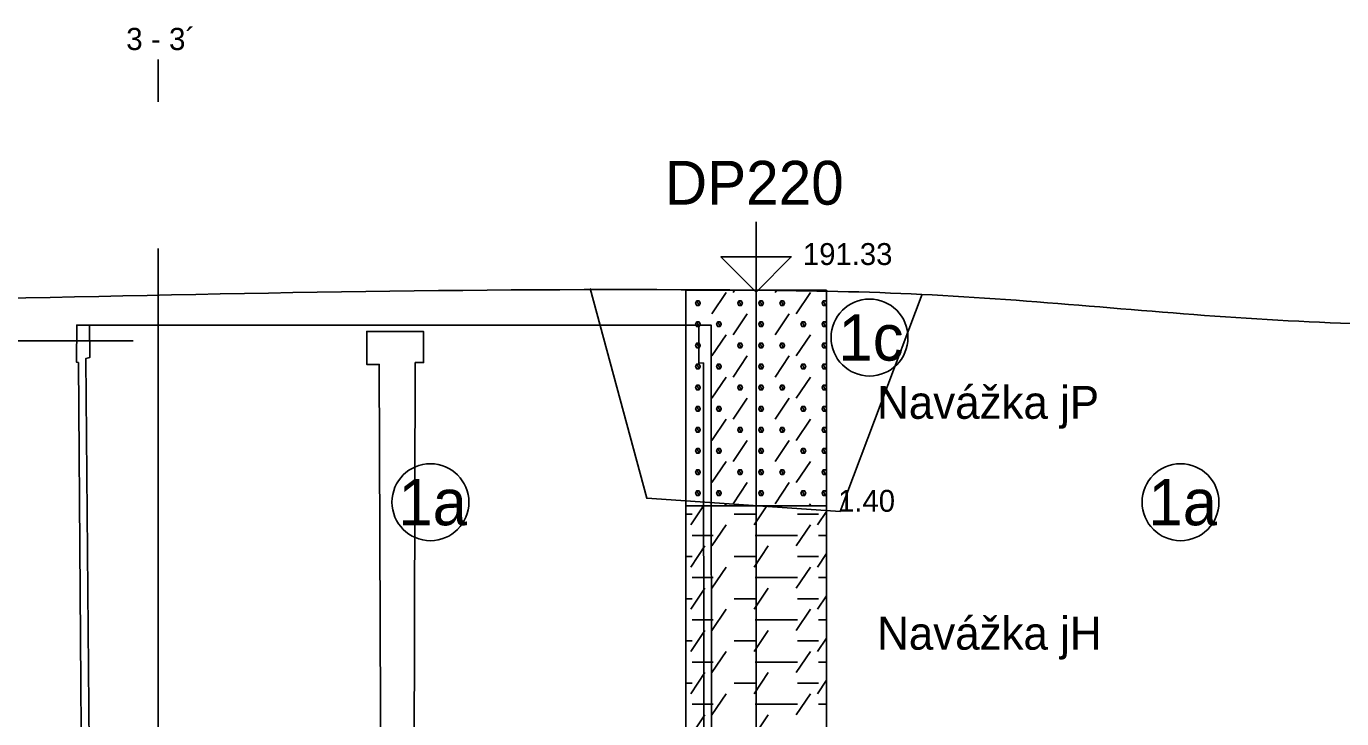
# Model space of a CAD drawing. Extents: x 3042 to 4120, y 576 to 2694.
# Drawn here: x 3407.61 to 3450.37, y 902.59 to 925.08 of the extents above; entities that cross this region are included whole.
import ezdxf

# ---------------------------------------------------------------- set-up
doc = ezdxf.new("R2010")
doc.units = 0
for name, color, linetype in [('15', 7, 'Continuous'), ('16', 7, 'Continuous'), ('17', 7, 'Continuous'), ('18', 7, 'Continuous'), ('22', 7, 'Continuous'), ('51', 7, 'Continuous'), ('52', 7, 'Continuous'), ('53', 7, 'Continuous'), ('56', 7, 'Continuous'), ('nádrže', 7, 'Continuous'), ('pomocna', 7, 'Continuous'), ('rozhraní', 7, 'Continuous')]:
    doc.layers.add(name, color=color, linetype=linetype)

msp = doc.modelspace()

# ---------------------------------------------------------------- linework, layer by layer
at = {"layer": '15'}
msp.add_lwpolyline([(3431.332, 918.732), (3431.332, 916.446), (3430.189, 917.589), (3432.475, 917.589), (3431.332, 916.446)], dxfattribs=at)
msp.add_lwpolyline([(3431.332, 918.732), (3431.332, 916.446), (3430.189, 917.589), (3432.475, 917.589), (3431.332, 916.446)], dxfattribs=at)
at = {"layer": '18'}
msp.add_line((3431.332, 869.859), (3431.332, 916.509), dxfattribs=at)
at = {"layer": '22'}
msp.add_lwpolyline([(3411.892, 922.632), (3411.892, 922.632), (3411.892, 924.001)], dxfattribs=at)
at = {"layer": '51'}
for points in [[(3429.046, 909.509), (3433.618, 909.509), (3433.618, 916.509), (3429.046, 916.509)], [(3429.046, 901.509), (3433.618, 901.509), (3433.618, 909.509), (3429.046, 909.509)]]:
    msp.add_lwpolyline(points, close=True, dxfattribs=at)
for points in [[(3429.898, 915.744), (3430.355, 916.43)], [(3430.583, 916.43), (3430.636, 916.509)], [(3431.955, 916.43), (3432.008, 916.509)], [(3432.641, 915.744), (3433.098, 916.43)], [(3429.402, 916.163), (3429.364, 916.087), (3429.402, 916.011), (3429.479, 916.011), (3429.517, 916.087), (3429.479, 916.163), (3429.402, 916.163), (3429.479, 916.011)], [(3430.774, 916.163), (3430.736, 916.087), (3430.774, 916.011), (3430.85, 916.011), (3430.888, 916.087), (3430.85, 916.163), (3430.774, 916.163), (3430.85, 916.011)], [(3431.46, 916.163), (3431.422, 916.087), (3431.46, 916.011), (3431.536, 916.011), (3431.574, 916.087), (3431.536, 916.163), (3431.46, 916.163), (3431.536, 916.011)], [(3432.146, 916.163), (3432.107, 916.087), (3432.146, 916.011), (3432.222, 916.011), (3432.26, 916.087), (3432.222, 916.163), (3432.146, 916.163), (3432.222, 916.011)], [(3433.517, 916.163), (3433.479, 916.087), (3433.517, 916.011), (3433.593, 916.011), (3433.618, 916.06)], [(3433.618, 916.115), (3433.593, 916.163), (3433.517, 916.163), (3433.593, 916.011)], [(3430.583, 915.058), (3431.041, 915.744)], [(3431.955, 915.058), (3432.412, 915.744)], [(3429.402, 915.478), (3429.364, 915.401), (3429.402, 915.325), (3429.479, 915.325), (3429.517, 915.401), (3429.479, 915.478), (3429.402, 915.478), (3429.479, 915.325)], [(3430.088, 915.478), (3430.05, 915.401), (3430.088, 915.325), (3430.164, 915.325), (3430.202, 915.401), (3430.164, 915.478), (3430.088, 915.478), (3430.164, 915.325)], [(3431.46, 915.478), (3431.422, 915.401), (3431.46, 915.325), (3431.536, 915.325), (3431.574, 915.401), (3431.536, 915.478), (3431.46, 915.478), (3431.536, 915.325)], [(3432.831, 915.478), (3432.793, 915.401), (3432.831, 915.325), (3432.908, 915.325), (3432.946, 915.401), (3432.908, 915.478), (3432.831, 915.478), (3432.908, 915.325)], [(3433.517, 915.478), (3433.479, 915.401), (3433.517, 915.325), (3433.593, 915.325), (3433.618, 915.374)], [(3433.618, 915.429), (3433.593, 915.478), (3433.517, 915.478), (3433.593, 915.325)], [(3429.402, 914.792), (3429.364, 914.716), (3429.402, 914.639), (3429.479, 914.639), (3429.517, 914.716), (3429.479, 914.792), (3429.402, 914.792), (3429.479, 914.639)], [(3429.898, 914.373), (3430.355, 915.058)], [(3430.774, 914.792), (3430.736, 914.716), (3430.774, 914.639), (3430.85, 914.639), (3430.888, 914.716), (3430.85, 914.792), (3430.774, 914.792), (3430.85, 914.639)], [(3431.46, 914.792), (3431.422, 914.716), (3431.46, 914.639), (3431.536, 914.639), (3431.574, 914.716), (3431.536, 914.792), (3431.46, 914.792), (3431.536, 914.639)], [(3432.146, 914.792), (3432.107, 914.716), (3432.146, 914.639), (3432.222, 914.639), (3432.26, 914.716), (3432.222, 914.792), (3432.146, 914.792), (3432.222, 914.639)], [(3432.641, 914.373), (3433.098, 915.058)], [(3433.517, 914.792), (3433.479, 914.716), (3433.517, 914.639), (3433.593, 914.639), (3433.618, 914.688)], [(3433.618, 914.743), (3433.593, 914.792), (3433.517, 914.792), (3433.593, 914.639)], [(3430.583, 913.687), (3431.041, 914.373)], [(3431.955, 913.687), (3432.412, 914.373)], [(3429.402, 914.106), (3429.364, 914.03), (3429.402, 913.954), (3429.479, 913.954), (3429.517, 914.03), (3429.479, 914.106), (3429.402, 914.106), (3429.479, 913.954)], [(3430.088, 914.106), (3430.05, 914.03), (3430.088, 913.954), (3430.164, 913.954), (3430.202, 914.03), (3430.164, 914.106), (3430.088, 914.106), (3430.164, 913.954)], [(3431.46, 914.106), (3431.422, 914.03), (3431.46, 913.954), (3431.536, 913.954), (3431.574, 914.03), (3431.536, 914.106), (3431.46, 914.106), (3431.536, 913.954)], [(3432.831, 914.106), (3432.793, 914.03), (3432.831, 913.954), (3432.908, 913.954), (3432.946, 914.03), (3432.908, 914.106), (3432.831, 914.106), (3432.908, 913.954)], [(3433.517, 914.106), (3433.479, 914.03), (3433.517, 913.954), (3433.593, 913.954), (3433.618, 914.002)], [(3433.618, 914.057), (3433.593, 914.106), (3433.517, 914.106), (3433.593, 913.954)], [(3429.402, 913.42), (3429.364, 913.344), (3429.402, 913.268), (3429.479, 913.268), (3429.517, 913.344), (3429.479, 913.42), (3429.402, 913.42), (3429.479, 913.268)], [(3429.898, 913.001), (3430.355, 913.687)], [(3430.774, 913.42), (3430.736, 913.344), (3430.774, 913.268), (3430.85, 913.268), (3430.888, 913.344), (3430.85, 913.42), (3430.774, 913.42), (3430.85, 913.268)], [(3431.46, 913.42), (3431.422, 913.344), (3431.46, 913.268), (3431.536, 913.268), (3431.574, 913.344), (3431.536, 913.42), (3431.46, 913.42), (3431.536, 913.268)], [(3432.146, 913.42), (3432.107, 913.344), (3432.146, 913.268), (3432.222, 913.268), (3432.26, 913.344), (3432.222, 913.42), (3432.146, 913.42), (3432.222, 913.268)], [(3432.641, 913.001), (3433.098, 913.687)], [(3433.517, 913.42), (3433.479, 913.344), (3433.517, 913.268), (3433.593, 913.268), (3433.618, 913.317)], [(3433.618, 913.371), (3433.593, 913.42), (3433.517, 913.42), (3433.593, 913.268)], [(3430.583, 912.315), (3431.041, 913.001)], [(3431.955, 912.315), (3432.412, 913.001)], [(3429.402, 912.734), (3429.364, 912.658), (3429.402, 912.582), (3429.479, 912.582), (3429.517, 912.658), (3429.479, 912.734), (3429.402, 912.734), (3429.479, 912.582)], [(3430.088, 912.734), (3430.05, 912.658), (3430.088, 912.582), (3430.164, 912.582), (3430.202, 912.658), (3430.164, 912.734), (3430.088, 912.734), (3430.164, 912.582)], [(3431.46, 912.734), (3431.422, 912.658), (3431.46, 912.582), (3431.536, 912.582), (3431.574, 912.658), (3431.536, 912.734), (3431.46, 912.734), (3431.536, 912.582)], [(3432.831, 912.734), (3432.793, 912.658), (3432.831, 912.582), (3432.908, 912.582), (3432.946, 912.658), (3432.908, 912.734), (3432.831, 912.734), (3432.908, 912.582)], [(3433.517, 912.734), (3433.479, 912.658), (3433.517, 912.582), (3433.593, 912.582), (3433.618, 912.631)], [(3433.618, 912.686), (3433.593, 912.734), (3433.517, 912.734), (3433.593, 912.582)], [(3429.898, 911.629), (3430.355, 912.315)], [(3432.641, 911.629), (3433.098, 912.315)], [(3429.402, 912.049), (3429.364, 911.972), (3429.402, 911.896), (3429.479, 911.896), (3429.517, 911.972), (3429.479, 912.049), (3429.402, 912.049), (3429.479, 911.896)], [(3430.774, 912.049), (3430.736, 911.972), (3430.774, 911.896), (3430.85, 911.896), (3430.888, 911.972), (3430.85, 912.049), (3430.774, 912.049), (3430.85, 911.896)], [(3431.46, 912.049), (3431.422, 911.972), (3431.46, 911.896), (3431.536, 911.896), (3431.574, 911.972), (3431.536, 912.049), (3431.46, 912.049), (3431.536, 911.896)], [(3432.146, 912.049), (3432.107, 911.972), (3432.146, 911.896), (3432.222, 911.896), (3432.26, 911.972), (3432.222, 912.049), (3432.146, 912.049), (3432.222, 911.896)], [(3433.517, 912.049), (3433.479, 911.972), (3433.517, 911.896), (3433.593, 911.896), (3433.618, 911.945)], [(3433.618, 912), (3433.593, 912.049), (3433.517, 912.049), (3433.593, 911.896)], [(3429.402, 911.363), (3429.364, 911.287), (3429.402, 911.21), (3429.479, 911.21), (3429.517, 911.287), (3429.479, 911.363), (3429.402, 911.363), (3429.479, 911.21)], [(3430.088, 911.363), (3430.05, 911.287), (3430.088, 911.21), (3430.164, 911.21), (3430.202, 911.287), (3430.164, 911.363), (3430.088, 911.363), (3430.164, 911.21)], [(3430.583, 910.944), (3431.041, 911.629)], [(3431.46, 911.363), (3431.422, 911.287), (3431.46, 911.21), (3431.536, 911.21), (3431.574, 911.287), (3431.536, 911.363), (3431.46, 911.363), (3431.536, 911.21)], [(3431.955, 910.944), (3432.412, 911.629)], [(3432.831, 911.363), (3432.793, 911.287), (3432.831, 911.21), (3432.908, 911.21), (3432.946, 911.287), (3432.908, 911.363), (3432.831, 911.363), (3432.908, 911.21)], [(3433.517, 911.363), (3433.479, 911.287), (3433.517, 911.21), (3433.593, 911.21), (3433.618, 911.259)], [(3433.618, 911.314), (3433.593, 911.363), (3433.517, 911.363), (3433.593, 911.21)], [(3429.898, 910.258), (3430.355, 910.944)], [(3432.641, 910.258), (3433.098, 910.944)], [(3429.402, 910.677), (3429.364, 910.601), (3429.402, 910.525), (3429.479, 910.525), (3429.517, 910.601), (3429.479, 910.677), (3429.402, 910.677), (3429.479, 910.525)], [(3430.774, 910.677), (3430.736, 910.601), (3430.774, 910.525), (3430.85, 910.525), (3430.888, 910.601), (3430.85, 910.677), (3430.774, 910.677), (3430.85, 910.525)], [(3431.46, 910.677), (3431.422, 910.601), (3431.46, 910.525), (3431.536, 910.525), (3431.574, 910.601), (3431.536, 910.677), (3431.46, 910.677), (3431.536, 910.525)], [(3432.146, 910.677), (3432.107, 910.601), (3432.146, 910.525), (3432.222, 910.525), (3432.26, 910.601), (3432.222, 910.677), (3432.146, 910.677), (3432.222, 910.525)], [(3433.517, 910.677), (3433.479, 910.601), (3433.517, 910.525), (3433.593, 910.525), (3433.618, 910.573)], [(3433.618, 910.628), (3433.593, 910.677), (3433.517, 910.677), (3433.593, 910.525)], [(3429.402, 909.991), (3429.364, 909.915), (3429.402, 909.839), (3429.479, 909.839), (3429.517, 909.915), (3429.479, 909.991), (3429.402, 909.991), (3429.479, 909.839)], [(3430.088, 909.991), (3430.05, 909.915), (3430.088, 909.839), (3430.164, 909.839), (3430.202, 909.915), (3430.164, 909.991), (3430.088, 909.991), (3430.164, 909.839)], [(3430.583, 909.572), (3431.041, 910.258)], [(3431.46, 909.991), (3431.422, 909.915), (3431.46, 909.839), (3431.536, 909.839), (3431.574, 909.915), (3431.536, 909.991), (3431.46, 909.991), (3431.536, 909.839)], [(3431.955, 909.572), (3432.412, 910.258)], [(3432.831, 909.991), (3432.793, 909.915), (3432.831, 909.839), (3432.908, 909.839), (3432.946, 909.915), (3432.908, 909.991), (3432.831, 909.991), (3432.908, 909.839)], [(3433.517, 909.991), (3433.479, 909.915), (3433.517, 909.839), (3433.593, 909.839), (3433.618, 909.888)], [(3433.618, 909.942), (3433.593, 909.991), (3433.517, 909.991), (3433.593, 909.839)], [(3430.313, 909.509), (3430.355, 909.572)], [(3433.056, 909.509), (3433.098, 909.572)], [(3429.046, 909.229), (3429.25, 909.229)], [(3429.212, 908.886), (3429.627, 909.509)], [(3430.622, 909.229), (3431.307, 909.229)], [(3431.269, 908.886), (3431.684, 909.509)], [(3432.679, 909.229), (3433.365, 909.229)], [(3433.327, 908.886), (3433.618, 909.323)], [(3429.898, 908.2), (3430.355, 908.886)], [(3432.641, 908.2), (3433.098, 908.886)], [(3429.25, 908.543), (3429.936, 908.543)], [(3431.307, 908.543), (3431.993, 908.543)], [(3431.993, 908.543), (3432.679, 908.543)], [(3433.365, 908.543), (3433.618, 908.543)], [(3429.046, 907.858), (3429.25, 907.858)], [(3429.212, 907.515), (3429.669, 908.2)], [(3430.622, 907.858), (3431.307, 907.858)], [(3431.269, 907.515), (3431.726, 908.2)], [(3432.679, 907.858), (3433.365, 907.858)], [(3433.327, 907.515), (3433.618, 907.951)], [(3429.898, 906.829), (3430.355, 907.515)], [(3432.641, 906.829), (3433.098, 907.515)], [(3429.25, 907.172), (3429.936, 907.172)], [(3431.307, 907.172), (3431.993, 907.172)], [(3431.993, 907.172), (3432.679, 907.172)], [(3433.365, 907.172), (3433.618, 907.172)], [(3429.212, 906.143), (3429.669, 906.829)], [(3431.269, 906.143), (3431.726, 906.829)], [(3433.327, 906.143), (3433.618, 906.58)], [(3429.046, 906.486), (3429.25, 906.486)], [(3429.898, 905.457), (3430.355, 906.143)], [(3430.622, 906.486), (3431.307, 906.486)], [(3432.641, 905.457), (3433.098, 906.143)], [(3432.679, 906.486), (3433.365, 906.486)], [(3429.25, 905.8), (3429.936, 905.8)], [(3431.307, 905.8), (3431.993, 905.8)], [(3431.993, 905.8), (3432.679, 905.8)], [(3433.365, 905.8), (3433.618, 905.8)], [(3429.212, 904.771), (3429.669, 905.457)], [(3431.269, 904.771), (3431.726, 905.457)], [(3429.046, 905.114), (3429.25, 905.114)], [(3430.622, 905.114), (3431.307, 905.114)], [(3432.679, 905.114), (3433.365, 905.114)], [(3433.327, 904.771), (3433.618, 905.208)], [(3429.25, 904.429), (3429.936, 904.429)], [(3429.898, 904.086), (3430.355, 904.771)], [(3431.307, 904.429), (3431.993, 904.429)], [(3431.993, 904.429), (3432.679, 904.429)], [(3432.641, 904.086), (3433.098, 904.771)], [(3433.365, 904.429), (3433.618, 904.429)], [(3429.212, 903.4), (3429.669, 904.086)], [(3431.269, 903.4), (3431.726, 904.086)], [(3429.046, 903.743), (3429.25, 903.743)], [(3430.622, 903.743), (3431.307, 903.743)], [(3432.679, 903.743), (3433.365, 903.743)], [(3433.327, 903.4), (3433.618, 903.837)], [(3429.898, 902.714), (3430.355, 903.4)], [(3432.641, 902.714), (3433.098, 903.4)], [(3429.212, 902.028), (3429.669, 902.714)], [(3429.25, 903.057), (3429.936, 903.057)], [(3431.269, 902.028), (3431.726, 902.714)], [(3431.307, 903.057), (3431.993, 903.057)], [(3431.993, 903.057), (3432.679, 903.057)], [(3433.365, 903.057), (3433.618, 903.057)]]:
    msp.add_lwpolyline(points, dxfattribs=at)
at = {"layer": '53'}
for points in [[(3429.046, 916.509), (3433.618, 916.509)], [(3429.046, 916.509), (3429.046, 881.509)], [(3433.618, 916.509), (3433.618, 881.509)], [(3429.046, 909.509), (3433.618, 909.509)]]:
    msp.add_lwpolyline(points, dxfattribs=at)
at = {"layer": '56'}
for points in [[(3431.332, 916.89), (3431.332, 916.128)], [(3430.951, 916.509), (3431.713, 916.509)], [(3431.332, 909.89), (3431.332, 909.128)], [(3430.951, 909.509), (3431.713, 909.509)]]:
    msp.add_lwpolyline(points, dxfattribs=at)
at = {"layer": 'nádrže'}
msp.add_line((3409.248, 915.376), (3429.868, 915.376), dxfattribs=at)
for points in [[(3409.651, 901.731), (3409.549, 914.295), (3409.673, 914.32), (3409.668, 915.376), (3409.248, 915.376), (3409.238, 914.171), (3409.303, 914.157)], [(3420.208, 897.058), (3420.252, 914.156), (3420.523, 914.156), (3420.519, 915.17), (3418.675, 915.17), (3418.678, 914.095), (3419.084, 914.095), (3419.143, 897.265)], [(3429.886, 899.105), (3429.868, 915.376), (3429.467, 915.365), (3429.469, 914.143), (3429.623, 914.147), (3429.636, 901.595)], [(3409.303, 914.157), (3409.409, 899.255)]]:
    msp.add_lwpolyline(points, dxfattribs=at)
at = {"layer": 'pomocna'}
for p, q in [((3411.892, 864.859), (3411.892, 917.859)), ((3431.332, 864.859), (3431.332, 917.859)), ((3234.272, 914.859), (3411.079, 914.859))]:
    msp.add_line(p, q, dxfattribs=at)
at = {"layer": 'rozhraní'}
msp.add_lwpolyline([(3425.936, 916.564), (3427.777, 909.751), (3431.398, 909.505), (3434.065, 909.324), (3436.736, 916.38)], dxfattribs=at)
for centre in [(3435.021, 914.971), (3420.746, 909.622), (3445.131, 909.622)]:
    msp.add_circle(centre, 1.25, dxfattribs=at)
msp.add_spline([(3406.018, 916.223), (3431.268, 916.509), (3436.719, 916.374), (3442.165, 915.991), (3447.611, 915.576), (3453.062, 915.346), (3472.292, 915.223), (3491.522, 915.359), (3520.022, 916.609)], degree=3, dxfattribs=at)

# ---------------------------------------------------------------- texts
at = {"layer": '16'}
msp.add_text('DP220', height=1.4224, dxfattribs=at).set_placement((3428.368, 919.288))
at = {"layer": '17'}
msp.add_text('191.33', height=0.7112, dxfattribs=at).set_placement((3432.856, 917.327))
at = {"layer": '22'}
msp.add_text('3 - 3´', height=0.72, dxfattribs=at).set_placement((3410.856, 924.31))
at = {"layer": '52'}
for s, height, p in [('Navážka jP', 1.0668, (3435.269, 912.331)), ('1.40', 0.7112, (3433.999, 909.311)), ('Navážka jH', 1.0668, (3435.269, 904.831))]:
    msp.add_text(s, height=height, dxfattribs=at).set_placement(p)
at = {"layer": 'rozhraní'}
for s, p in [('1c', (3434.011, 914.221)), ('1a', (3419.703, 908.872)), ('1a', (3444.088, 908.872))]:
    msp.add_text(s, height=1.5, dxfattribs=at).set_placement(p)

doc.saveas('drawing.dxf')
